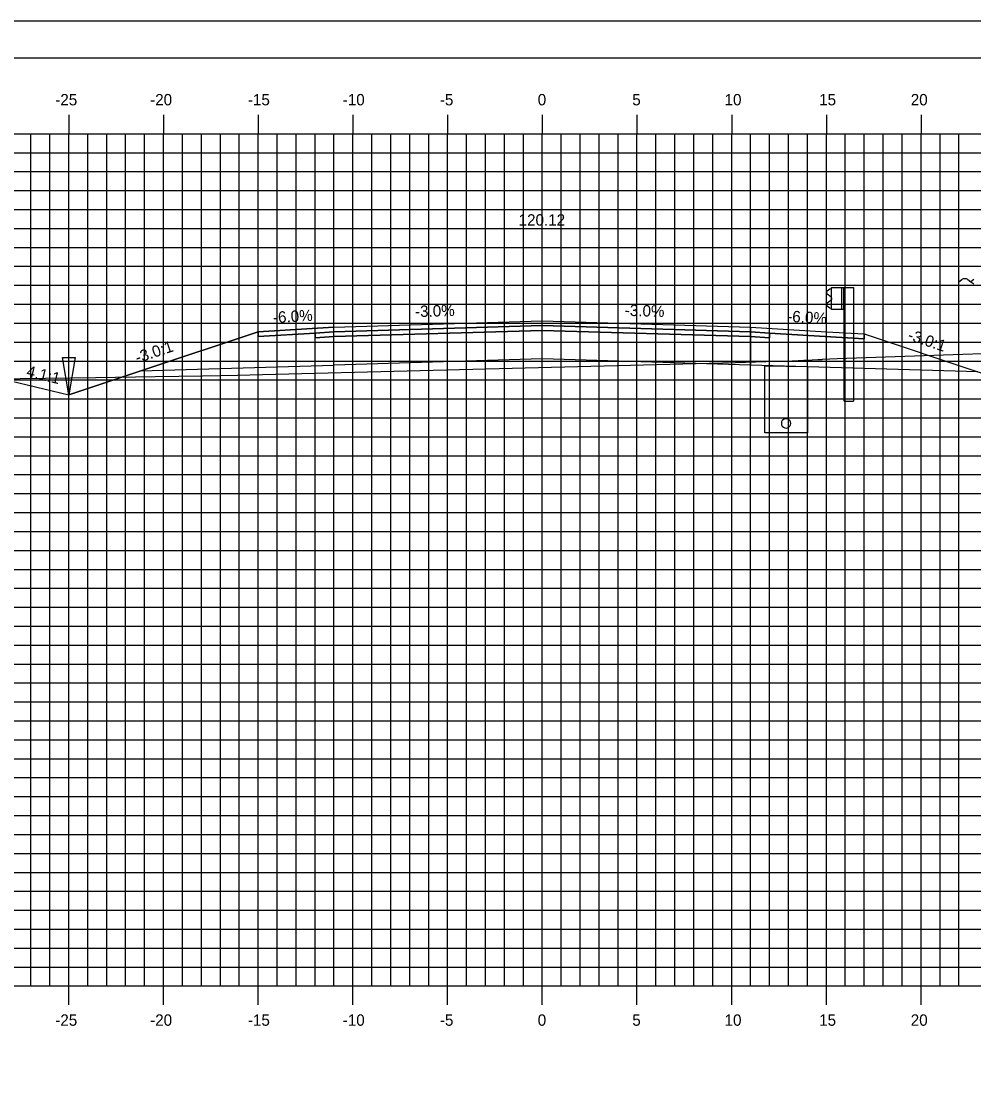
# Model space of a CAD drawing. Extents: x 850598 to 870284, y 366541 to 366651.
# Drawn here: x 851732.2 to 851782.5, y 366595.1 to 366651.2 of the extents above; entities that cross this region are included whole.
import ezdxf

# ---------------------------------------------------------------- set-up
doc = ezdxf.new("R2010")
doc.units = 0
for name, color, linetype in [('ANNOTATION', 7, 'Continuous'), ('BORDER', 7, 'Continuous'), ('D_Drainage_Ditch_Line', 7, 'Continuous'), ('D_Drainage_Underdrain', 7, 'Continuous'), ('D_Drainage_Underdrain_06in', 7, 'Continuous'), ('D_Guardrail_Beam_Rt', 7, 'Continuous'), ('D_Roadway_Centerline', 7, 'Continuous'), ('D_Roadway_Centerline_Text', 7, 'Continuous'), ('D_Roadway_Edge_Shoulder', 7, 'Continuous'), ('D_Roadway_Edge_TW', 7, 'Continuous'), ('D_Roadway_Pavement', 7, 'Continuous'), ('D_Roadway_SlopeLines', 7, 'Continuous'), ('D_Roadway_SubGrade', 7, 'Continuous'), ('D_Utilities_Pole_Joint', 7, 'Continuous'), ('H_V ANNOTATION', 7, 'Continuous'), ('MAJOR', 7, 'Continuous'), ('MINOR', 7, 'Continuous'), ('PLOT BOUNDARY', 7, 'Continuous'), ('S_Roadway_Centerline', 7, 'Continuous')]:
    doc.layers.add(name, color=color, linetype=linetype)

msp = doc.modelspace()

# ---------------------------------------------------------------- linework, layer by layer
at = {"layer": 'BORDER'}
msp.add_line((851874.68, 366649.225), (851714.68, 366649.225), dxfattribs=at)
at = {"layer": 'D_Drainage_Ditch_Line'}
msp.add_line((851734.68, 366632.752), (851734.68, 366638.995), dxfattribs=at)
msp.add_lwpolyline([(851734.352, 366633.408), (851735.008, 366633.408), (851734.68, 366631.439)], close=True, dxfattribs=at)
at = {"layer": 'D_Drainage_Underdrain'}
msp.add_lwpolyline([(851773.68, 366632.931), (851773.68, 366629.43), (851771.43, 366629.43), (851771.43, 366632.976)], close=True, dxfattribs=at)
at = {"layer": 'D_Drainage_Underdrain_06in'}
msp.add_lwpolyline([(851772.555, 366630.18), (851772.477, 366630.168), (851772.408, 366630.132), (851772.352, 366630.077), (851772.317, 366630.007), (851772.305, 366629.93), (851772.317, 366629.853), (851772.352, 366629.783), (851772.408, 366629.728), (851772.477, 366629.692), (851772.555, 366629.68), (851772.632, 366629.692), (851772.702, 366629.728), (851772.757, 366629.783), (851772.792, 366629.853), (851772.805, 366629.93), (851772.792, 366630.007), (851772.757, 366630.077), (851772.702, 366630.132), (851772.632, 366630.168)], close=True, dxfattribs=at)
at = {"layer": 'D_Guardrail_Beam_Rt'}
for p, q in [((851774.86, 366637.012), (851774.717, 366636.912)), ((851774.717, 366636.769), (851774.912, 366636.633)), ((851774.95, 366637.032), (851774.877, 366637.019)), ((851774.95, 366637.106), (851775.638, 366637.106)), ((851774.95, 366635.939), (851774.95, 366637.106)), ((851775.471, 366637.106), (851775.471, 366635.939)), ((851775.575, 366637.106), (851775.575, 366635.939)), ((851775.638, 366637.106), (851776.109, 366637.106)), ((851775.638, 366637.106), (851775.638, 366635.939)), ((851776.109, 366637.106), (851776.109, 366631.106)), ((851774.912, 366636.413), (851774.717, 366636.277)), ((851774.946, 366636.568), (851774.946, 366636.477)), ((851774.717, 366636.133), (851774.86, 366636.033)), ((851774.877, 366636.027), (851774.95, 366636.014)), ((851775.638, 366635.939), (851774.95, 366635.939)), ((851775.617, 366631.106), (851775.617, 366635.939)), ((851775.617, 366631.106), (851776.109, 366631.106))]:
    msp.add_line(p, q, dxfattribs=at)
for centre, major_axis, start_param, end_param in [((851774.767, 366636.84), (-0.0877, 0), 5.323254, 7.243116), ((851774.884, 366636.978), (-0.0417, 0), 4.886922, 5.323254), ((851774.767, 366636.205), (-0.0877, 0), 5.323254, 7.243116), ((851774.867, 366636.568), (0.0789, 0), 0, 0.959931), ((851774.867, 366636.477), (0.0789, 0), 5.323254, 6.283185), ((851774.884, 366636.067), (-0.0417, 0), 0.959931, 1.396263)]:
    msp.add_ellipse(centre, major_axis=major_axis, ratio=0.995501, start_param=start_param, end_param=end_param, dxfattribs=at)
at = {"layer": 'D_Roadway_Centerline'}
msp.add_lwpolyline([(851731.165, 366632.293), (851734.68, 366631.439), (851738.482, 366632.707), (851744.68, 366634.773), (851748.68, 366635.013), (851759.68, 366635.343), (851770.68, 366635.013), (851774.68, 366634.773), (851776.68, 366634.653), (851782.68, 366632.653), (851815.851, 366623.225), (851827.101, 366620.028), (851836.963, 366617.225), (851840.963, 366617.225)], dxfattribs=at)
at = {"layer": 'D_Roadway_Edge_Shoulder'}
for points in [[(851748.68, 366635.013), (851744.68, 366634.773), (851744.68, 366634.523), (851747.68, 366634.703), (851748.68, 366634.763)], [(851770.68, 366635.013), (851774.68, 366634.773), (851774.68, 366634.773), (851776.68, 366634.653), (851776.68, 366634.403), (851771.68, 366634.703), (851770.68, 366634.763)]]:
    msp.add_lwpolyline(points, close=True, dxfattribs=at)
at = {"layer": 'D_Roadway_Edge_TW'}
msp.add_lwpolyline([(851748.68, 366634.763), (851748.68, 366635.013), (851759.68, 366635.343), (851770.68, 366635.013), (851770.68, 366634.763), (851759.68, 366635.093)], close=True, dxfattribs=at)
at = {"layer": 'D_Roadway_Pavement'}
for points in [[(851748.68, 366634.513), (851748.68, 366634.763), (851759.68, 366635.093), (851770.68, 366634.763), (851770.68, 366634.513), (851759.68, 366634.843)], [(851748.68, 366634.763), (851747.68, 366634.703), (851747.68, 366634.453), (851748.68, 366634.513)], [(851770.68, 366634.763), (851771.68, 366634.703), (851771.68, 366634.453), (851770.68, 366634.513)]]:
    msp.add_lwpolyline(points, close=True, dxfattribs=at)
at = {"layer": 'D_Roadway_SlopeLines'}
msp.add_lwpolyline([(851748.68, 366635.013), (851744.68, 366634.773), (851734.68, 366631.439)], dxfattribs=at)
at = {"layer": 'D_Roadway_SubGrade'}
for points in [[(851748.68, 366634.513), (851747.68, 366634.453), (851747.68, 366634.703), (851744.68, 366634.523), (851744.68, 366634.773), (851738.482, 366632.707), (851748.68, 366633.013)], [(851748.68, 366633.013), (851748.68, 366634.513), (851759.68, 366634.843), (851770.68, 366634.513), (851770.68, 366633.013), (851759.68, 366633.343)], [(851770.68, 366634.513), (851771.68, 366634.453), (851771.68, 366634.703), (851776.68, 366634.403), (851776.68, 366634.653), (851782.68, 366632.653), (851770.68, 366633.013)]]:
    msp.add_lwpolyline(points, close=True, dxfattribs=at)
at = {"layer": 'D_Utilities_Pole_Joint'}
for p, q in [((851781.68, 366637.41), (851781.836, 366637.521)), ((851781.68, 366632.653), (851781.68, 366637.41)), ((851782.148, 366637.521), (851782.304, 366637.41)), ((851782.46, 366637.521), (851782.304, 366637.41)), ((851782.304, 366637.41), (851782.46, 366637.3))]:
    msp.add_line(p, q, dxfattribs=at)
for start, end in [(90, 125.2644), (54.7356, 90)]:
    msp.add_arc((851781.992, 366637.3), 0.271, start, end, dxfattribs=at)
at = {"layer": 'MAJOR'}
for p, q in [((851734.68, 366646.227), (851734.68, 366645.225)), ((851734.68, 366646.227), (851734.68, 366645.225)), ((851739.68, 366646.227), (851739.68, 366645.225)), ((851739.68, 366646.227), (851739.68, 366645.225)), ((851744.68, 366646.227), (851744.68, 366645.225)), ((851744.68, 366646.227), (851744.68, 366645.225)), ((851749.68, 366646.227), (851749.68, 366645.225)), ((851749.68, 366646.227), (851749.68, 366645.225)), ((851754.68, 366646.227), (851754.68, 366645.225)), ((851754.68, 366646.227), (851754.68, 366645.225)), ((851759.68, 366646.227), (851759.68, 366645.225)), ((851759.68, 366646.227), (851759.68, 366645.225)), ((851764.68, 366646.227), (851764.68, 366645.225)), ((851764.68, 366646.227), (851764.68, 366645.225)), ((851769.68, 366646.227), (851769.68, 366645.225)), ((851769.68, 366646.227), (851769.68, 366645.225)), ((851774.68, 366646.227), (851774.68, 366645.225)), ((851774.68, 366646.227), (851774.68, 366645.225)), ((851779.68, 366646.227), (851779.68, 366645.225)), ((851779.68, 366646.227), (851779.68, 366645.225)), ((851719.68, 366645.225), (851859.68, 366645.225)), ((851719.68, 366645.225), (851859.68, 366645.225)), ((851719.68, 366645.225), (851859.68, 366645.225)), ((851719.68, 366645.225), (851859.68, 366645.225)), ((851734.68, 366600.225), (851734.68, 366645.225)), ((851734.68, 366600.225), (851734.68, 366645.225)), ((851739.68, 366600.225), (851739.68, 366645.225)), ((851739.68, 366600.225), (851739.68, 366645.225)), ((851744.68, 366600.225), (851744.68, 366645.225)), ((851744.68, 366600.225), (851744.68, 366645.225)), ((851749.68, 366600.225), (851749.68, 366645.225)), ((851749.68, 366600.225), (851749.68, 366645.225)), ((851754.68, 366600.225), (851754.68, 366645.225)), ((851754.68, 366600.225), (851754.68, 366645.225)), ((851759.68, 366600.225), (851759.68, 366645.225)), ((851759.68, 366600.225), (851759.68, 366645.225)), ((851764.68, 366600.225), (851764.68, 366645.225)), ((851764.68, 366600.225), (851764.68, 366645.225)), ((851769.68, 366600.225), (851769.68, 366645.225)), ((851769.68, 366600.225), (851769.68, 366645.225)), ((851774.68, 366600.225), (851774.68, 366645.225)), ((851774.68, 366600.225), (851774.68, 366645.225)), ((851779.68, 366600.225), (851779.68, 366645.225)), ((851779.68, 366600.225), (851779.68, 366645.225)), ((851719.68, 366640.225), (851859.68, 366640.225)), ((851719.68, 366640.225), (851859.68, 366640.225)), ((851719.68, 366635.225), (851859.68, 366635.225)), ((851719.68, 366635.225), (851859.68, 366635.225)), ((851719.68, 366630.225), (851859.68, 366630.225)), ((851719.68, 366630.225), (851859.68, 366630.225)), ((851719.68, 366625.225), (851859.68, 366625.225)), ((851719.68, 366625.225), (851859.68, 366625.225)), ((851719.68, 366620.225), (851859.68, 366620.225)), ((851719.68, 366620.225), (851859.68, 366620.225)), ((851719.68, 366615.225), (851859.68, 366615.225)), ((851719.68, 366615.225), (851859.68, 366615.225)), ((851719.68, 366610.225), (851859.68, 366610.225)), ((851719.68, 366610.225), (851859.68, 366610.225)), ((851719.68, 366605.225), (851859.68, 366605.225)), ((851719.68, 366605.225), (851859.68, 366605.225)), ((851719.68, 366600.225), (851859.68, 366600.225)), ((851719.68, 366600.225), (851859.68, 366600.225)), ((851719.68, 366600.225), (851859.68, 366600.225)), ((851719.68, 366600.225), (851859.68, 366600.225)), ((851734.68, 366599.223), (851734.68, 366600.225)), ((851734.68, 366599.223), (851734.68, 366600.225)), ((851739.68, 366599.223), (851739.68, 366600.225)), ((851739.68, 366599.223), (851739.68, 366600.225)), ((851744.68, 366599.223), (851744.68, 366600.225)), ((851744.68, 366599.223), (851744.68, 366600.225)), ((851749.68, 366599.223), (851749.68, 366600.225)), ((851749.68, 366599.223), (851749.68, 366600.225)), ((851754.68, 366599.223), (851754.68, 366600.225)), ((851754.68, 366599.223), (851754.68, 366600.225)), ((851759.68, 366599.223), (851759.68, 366600.225)), ((851759.68, 366599.223), (851759.68, 366600.225)), ((851764.68, 366599.223), (851764.68, 366600.225)), ((851764.68, 366599.223), (851764.68, 366600.225)), ((851769.68, 366599.223), (851769.68, 366600.225)), ((851769.68, 366599.223), (851769.68, 366600.225)), ((851774.68, 366599.223), (851774.68, 366600.225)), ((851774.68, 366599.223), (851774.68, 366600.225)), ((851779.68, 366599.223), (851779.68, 366600.225)), ((851779.68, 366599.223), (851779.68, 366600.225))]:
    msp.add_line(p, q, dxfattribs=at)
at = {"layer": 'MINOR'}
for p, q in [((851732.68, 366600.225), (851732.68, 366645.225)), ((851732.68, 366600.225), (851732.68, 366645.225)), ((851733.68, 366600.225), (851733.68, 366645.225)), ((851733.68, 366600.225), (851733.68, 366645.225)), ((851735.68, 366600.225), (851735.68, 366645.225)), ((851735.68, 366600.225), (851735.68, 366645.225)), ((851736.68, 366600.225), (851736.68, 366645.225)), ((851736.68, 366600.225), (851736.68, 366645.225)), ((851737.68, 366600.225), (851737.68, 366645.225)), ((851737.68, 366600.225), (851737.68, 366645.225)), ((851738.68, 366600.225), (851738.68, 366645.225)), ((851738.68, 366600.225), (851738.68, 366645.225)), ((851740.68, 366600.225), (851740.68, 366645.225)), ((851740.68, 366600.225), (851740.68, 366645.225)), ((851741.68, 366600.225), (851741.68, 366645.225)), ((851741.68, 366600.225), (851741.68, 366645.225)), ((851742.68, 366600.225), (851742.68, 366645.225)), ((851742.68, 366600.225), (851742.68, 366645.225)), ((851743.68, 366600.225), (851743.68, 366645.225)), ((851743.68, 366600.225), (851743.68, 366645.225)), ((851745.68, 366600.225), (851745.68, 366645.225)), ((851745.68, 366600.225), (851745.68, 366645.225)), ((851746.68, 366600.225), (851746.68, 366645.225)), ((851746.68, 366600.225), (851746.68, 366645.225)), ((851747.68, 366600.225), (851747.68, 366645.225)), ((851747.68, 366600.225), (851747.68, 366645.225)), ((851748.68, 366600.225), (851748.68, 366645.225)), ((851748.68, 366600.225), (851748.68, 366645.225)), ((851750.68, 366600.225), (851750.68, 366645.225)), ((851750.68, 366600.225), (851750.68, 366645.225)), ((851751.68, 366600.225), (851751.68, 366645.225)), ((851751.68, 366600.225), (851751.68, 366645.225)), ((851752.68, 366600.225), (851752.68, 366645.225)), ((851752.68, 366600.225), (851752.68, 366645.225)), ((851753.68, 366600.225), (851753.68, 366645.225)), ((851753.68, 366600.225), (851753.68, 366645.225)), ((851755.68, 366600.225), (851755.68, 366645.225)), ((851755.68, 366600.225), (851755.68, 366645.225)), ((851756.68, 366600.225), (851756.68, 366645.225)), ((851756.68, 366600.225), (851756.68, 366645.225)), ((851757.68, 366600.225), (851757.68, 366645.225)), ((851757.68, 366600.225), (851757.68, 366645.225)), ((851758.68, 366600.225), (851758.68, 366645.225)), ((851758.68, 366600.225), (851758.68, 366645.225)), ((851760.68, 366600.225), (851760.68, 366645.225)), ((851760.68, 366600.225), (851760.68, 366645.225)), ((851761.68, 366600.225), (851761.68, 366645.225)), ((851761.68, 366600.225), (851761.68, 366645.225)), ((851762.68, 366600.225), (851762.68, 366645.225)), ((851762.68, 366600.225), (851762.68, 366645.225)), ((851763.68, 366600.225), (851763.68, 366645.225)), ((851763.68, 366600.225), (851763.68, 366645.225)), ((851765.68, 366600.225), (851765.68, 366645.225)), ((851765.68, 366600.225), (851765.68, 366645.225)), ((851766.68, 366600.225), (851766.68, 366645.225)), ((851766.68, 366600.225), (851766.68, 366645.225)), ((851767.68, 366600.225), (851767.68, 366645.225)), ((851767.68, 366600.225), (851767.68, 366645.225)), ((851768.68, 366600.225), (851768.68, 366645.225)), ((851768.68, 366600.225), (851768.68, 366645.225)), ((851770.68, 366600.225), (851770.68, 366645.225)), ((851770.68, 366600.225), (851770.68, 366645.225)), ((851771.68, 366600.225), (851771.68, 366645.225)), ((851771.68, 366600.225), (851771.68, 366645.225)), ((851772.68, 366600.225), (851772.68, 366645.225)), ((851772.68, 366600.225), (851772.68, 366645.225)), ((851773.68, 366600.225), (851773.68, 366645.225)), ((851773.68, 366600.225), (851773.68, 366645.225)), ((851775.68, 366600.225), (851775.68, 366645.225)), ((851775.68, 366600.225), (851775.68, 366645.225)), ((851776.68, 366600.225), (851776.68, 366645.225)), ((851776.68, 366600.225), (851776.68, 366645.225)), ((851777.68, 366600.225), (851777.68, 366645.225)), ((851777.68, 366600.225), (851777.68, 366645.225)), ((851778.68, 366600.225), (851778.68, 366645.225)), ((851778.68, 366600.225), (851778.68, 366645.225)), ((851780.68, 366600.225), (851780.68, 366645.225)), ((851780.68, 366600.225), (851780.68, 366645.225)), ((851781.68, 366600.225), (851781.68, 366645.225)), ((851781.68, 366600.225), (851781.68, 366645.225)), ((851719.68, 366644.225), (851859.68, 366644.225)), ((851719.68, 366644.225), (851859.68, 366644.225)), ((851719.68, 366643.225), (851859.68, 366643.225)), ((851719.68, 366643.225), (851859.68, 366643.225)), ((851719.68, 366642.225), (851859.68, 366642.225)), ((851719.68, 366642.225), (851859.68, 366642.225)), ((851719.68, 366641.225), (851859.68, 366641.225)), ((851719.68, 366641.225), (851859.68, 366641.225)), ((851719.68, 366639.225), (851859.68, 366639.225)), ((851719.68, 366639.225), (851859.68, 366639.225)), ((851719.68, 366638.225), (851859.68, 366638.225)), ((851719.68, 366638.225), (851859.68, 366638.225)), ((851719.68, 366637.225), (851859.68, 366637.225)), ((851719.68, 366637.225), (851859.68, 366637.225)), ((851719.68, 366636.225), (851859.68, 366636.225)), ((851719.68, 366636.225), (851859.68, 366636.225)), ((851719.68, 366634.225), (851859.68, 366634.225)), ((851719.68, 366634.225), (851859.68, 366634.225)), ((851719.68, 366633.225), (851859.68, 366633.225)), ((851719.68, 366633.225), (851859.68, 366633.225)), ((851719.68, 366632.225), (851859.68, 366632.225)), ((851719.68, 366632.225), (851859.68, 366632.225)), ((851719.68, 366631.225), (851859.68, 366631.225)), ((851719.68, 366631.225), (851859.68, 366631.225)), ((851719.68, 366629.225), (851859.68, 366629.225)), ((851719.68, 366629.225), (851859.68, 366629.225)), ((851719.68, 366628.225), (851859.68, 366628.225)), ((851719.68, 366628.225), (851859.68, 366628.225)), ((851719.68, 366627.225), (851859.68, 366627.225)), ((851719.68, 366627.225), (851859.68, 366627.225)), ((851719.68, 366626.225), (851859.68, 366626.225)), ((851719.68, 366626.225), (851859.68, 366626.225)), ((851719.68, 366624.225), (851859.68, 366624.225)), ((851719.68, 366624.225), (851859.68, 366624.225)), ((851719.68, 366623.225), (851859.68, 366623.225)), ((851719.68, 366623.225), (851859.68, 366623.225)), ((851719.68, 366622.225), (851859.68, 366622.225)), ((851719.68, 366622.225), (851859.68, 366622.225)), ((851719.68, 366621.225), (851859.68, 366621.225)), ((851719.68, 366621.225), (851859.68, 366621.225)), ((851719.68, 366619.225), (851859.68, 366619.225)), ((851719.68, 366619.225), (851859.68, 366619.225)), ((851719.68, 366618.225), (851859.68, 366618.225)), ((851719.68, 366618.225), (851859.68, 366618.225)), ((851719.68, 366617.225), (851859.68, 366617.225)), ((851719.68, 366617.225), (851859.68, 366617.225)), ((851719.68, 366616.225), (851859.68, 366616.225)), ((851719.68, 366616.225), (851859.68, 366616.225)), ((851719.68, 366614.225), (851859.68, 366614.225)), ((851719.68, 366614.225), (851859.68, 366614.225)), ((851719.68, 366613.225), (851859.68, 366613.225)), ((851719.68, 366613.225), (851859.68, 366613.225)), ((851719.68, 366612.225), (851859.68, 366612.225)), ((851719.68, 366612.225), (851859.68, 366612.225)), ((851719.68, 366611.225), (851859.68, 366611.225)), ((851719.68, 366611.225), (851859.68, 366611.225)), ((851719.68, 366609.225), (851859.68, 366609.225)), ((851719.68, 366609.225), (851859.68, 366609.225)), ((851719.68, 366608.225), (851859.68, 366608.225)), ((851719.68, 366608.225), (851859.68, 366608.225)), ((851719.68, 366607.225), (851859.68, 366607.225)), ((851719.68, 366607.225), (851859.68, 366607.225)), ((851719.68, 366606.225), (851859.68, 366606.225)), ((851719.68, 366606.225), (851859.68, 366606.225)), ((851719.68, 366604.225), (851859.68, 366604.225)), ((851719.68, 366604.225), (851859.68, 366604.225)), ((851719.68, 366603.225), (851859.68, 366603.225)), ((851719.68, 366603.225), (851859.68, 366603.225)), ((851719.68, 366602.225), (851859.68, 366602.225)), ((851719.68, 366602.225), (851859.68, 366602.225)), ((851719.68, 366601.225), (851859.68, 366601.225)), ((851719.68, 366601.225), (851859.68, 366601.225))]:
    msp.add_line(p, q, dxfattribs=at)
at = {"layer": 'PLOT BOUNDARY'}
msp.add_lwpolyline([(851706.586, 366541.166), (851876.586, 366541.166), (851876.586, 366651.166), (851706.586, 366651.166)], close=True, dxfattribs=at)
at = {"layer": 'S_Roadway_Centerline'}
msp.add_lwpolyline([(851719.68, 366632.057), (851722.472, 366632.082), (851722.537, 366632.101), (851728.103, 366632.249), (851736.107, 366632.363), (851739.241, 366632.406), (851741.735, 366632.445), (851743.593, 366632.479), (851744.899, 366632.507), (851769.873, 366633.141), (851772.007, 366633.212), (851772.865, 366633.235), (851773.481, 366633.264), (851773.921, 366633.285), (851774.235, 366633.302), (851774.458, 366633.314), (851774.469, 366633.318), (851775.242, 366633.356), (851789.563, 366633.857)], dxfattribs=at)

# ---------------------------------------------------------------- texts
at = {"layer": 'ANNOTATION'}
for s, rotation, p in [('-3.0%', 1.7184, (851752.968, 366635.542)), ('-3.0%', 358.2816, (851764.028, 366635.613)), ('-6.0%', 3.4336, (851745.477, 366635.222)), ('-6.0%', 356.5664, (851772.597, 366635.299)), ('-3.0:1', 341.5651, (851778.933, 366634.355)), ('-3.0:1', 18.4348, (851738.301, 366633.101)), ('4.1:1', 346.3482, (851732.408, 366632.42))]:
    msp.add_text(s, height=0.6, rotation=rotation, dxfattribs=at).set_placement(p)
at = {"layer": 'D_Roadway_Centerline'}
for s, p in [('C', (851759.674, 366635.343)), ('C', (851759.674, 366635.343)), ('L', (851759.68, 366635.335)), ('L', (851759.68, 366635.335))]:
    msp.add_text(s, height=0.0146, dxfattribs=at).set_placement(p)
at = {"layer": 'D_Roadway_Centerline_Text'}
msp.add_text('120.12', height=0.6, dxfattribs=at).set_placement((851758.43, 366640.375))
at = {"layer": 'H_V ANNOTATION'}
for s, p in [('-25', (851733.965, 366646.725)), ('-20', (851738.973, 366646.725)), ('-15', (851744.136, 366646.725)), ('-10', (851749.144, 366646.725)), ('-5', (851754.27, 366646.725)), ('0', (851759.439, 366646.725)), ('5', (851764.431, 366646.725)), ('10', (851769.305, 366646.725)), ('15', (851774.297, 366646.725)), ('20', (851779.134, 366646.725)), ('-25', (851733.965, 366598.125)), ('-20', (851738.973, 366598.125)), ('-15', (851744.136, 366598.125)), ('-10', (851749.144, 366598.125)), ('-5', (851754.27, 366598.125)), ('0', (851759.439, 366598.125)), ('5', (851764.431, 366598.125)), ('10', (851769.305, 366598.125)), ('15', (851774.297, 366598.125)), ('20', (851779.134, 366598.125))]:
    msp.add_text(s, height=0.6, dxfattribs=at).set_placement(p)

doc.saveas('drawing.dxf')
